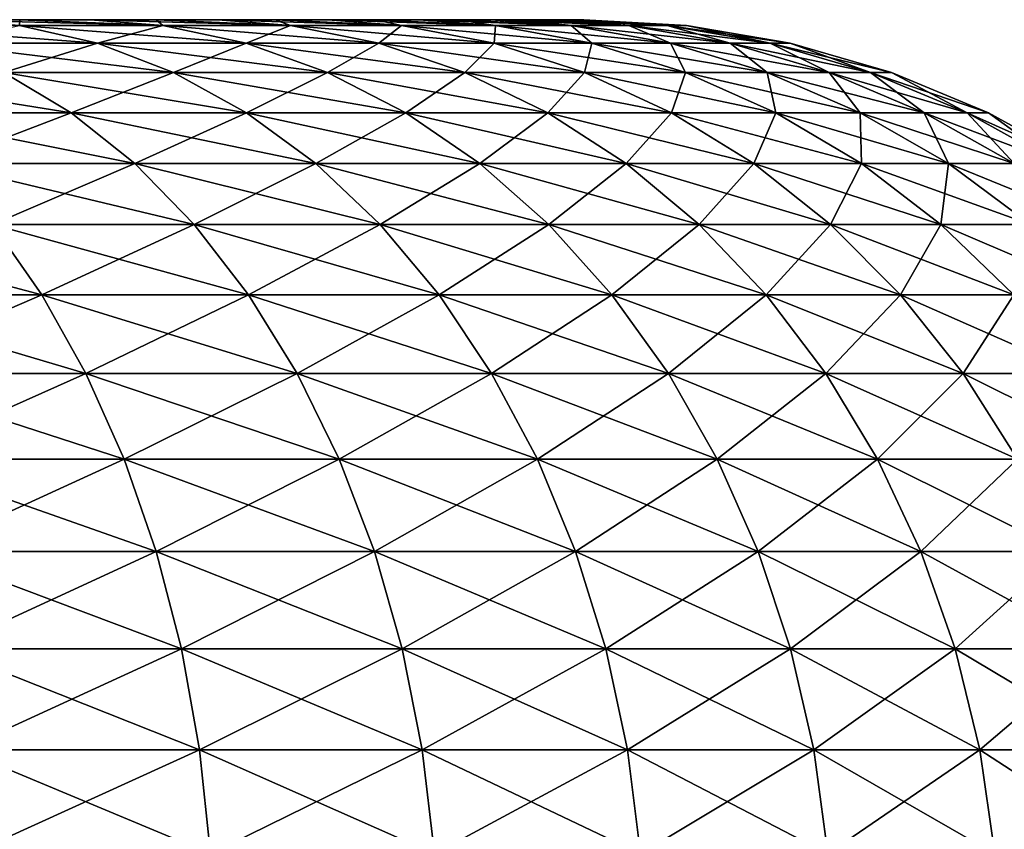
# Model space of a CAD drawing. Header units: metres. Extents: x -2 to 85, y -75 to 96.
# Tile 443 of 444: x 79.369 to 80.209, y 94.809 to 95.5. Entities that reach past the tile are written whole.
import ezdxf

# ---------------------------------------------------------------- set-up
doc = ezdxf.new("R2010")
doc.units = ezdxf.units.M
doc.layers.add('solid_20204500', color=7, linetype='CONTINUOUS')

msp = doc.modelspace()

# ---------------------------------------------------------------- linework, layer by layer
at = {"layer": 'solid_20204500'}
for points in [[(79.368813, 95.5, 1.373175), (79.368813, 95.5, -1.373175), (79.30529, 95.5, -1.449127)], [(79.368721, 95.494972, -1.512662), (79.30529, 95.5, -1.449127), (79.368813, 95.5, -1.373175)], [(79.30529, 95.5, 1.449127), (79.368813, 95.5, 1.373175), (79.30529, 95.5, -1.449127)], [(79.490807, 95.494972, 1.361455), (79.368813, 95.5, 1.373175), (79.30529, 95.5, 1.449127)], [(79.490807, 95.494972, 1.361455), (79.30529, 95.5, 1.449127), (79.368721, 95.494972, 1.512662)], [(79.368721, 95.494972, -1.512662), (79.368813, 95.5, -1.373175), (79.490807, 95.494972, -1.361455)], [(79.42881, 95.5, 1.294533), (79.42881, 95.5, -1.294533), (79.368813, 95.5, -1.373175)], [(79.490807, 95.494972, -1.361455), (79.368813, 95.5, -1.373175), (79.42881, 95.5, -1.294533)], [(79.368813, 95.5, 1.373175), (79.42881, 95.5, 1.294533), (79.368813, 95.5, -1.373175)], [(79.490807, 95.494972, 1.361455), (79.42881, 95.5, 1.294533), (79.368813, 95.5, 1.373175)], [(79.485085, 95.5, 1.213439), (79.485085, 95.5, -1.213439), (79.42881, 95.5, -1.294533)], [(79.490807, 95.494972, -1.361455), (79.42881, 95.5, -1.294533), (79.485085, 95.5, -1.213439)], [(79.42881, 95.5, 1.294533), (79.485085, 95.5, 1.213439), (79.42881, 95.5, -1.294533)], [(79.59964, 95.494972, 1.200439), (79.485085, 95.5, 1.213439), (79.42881, 95.5, 1.294533)], [(79.59964, 95.494972, 1.200439), (79.42881, 95.5, 1.294533), (79.490807, 95.494972, 1.361455)], [(79.537788, 95.5, 1.12968), (79.537788, 95.5, -1.12968), (79.485085, 95.5, -1.213439)], [(79.59964, 95.494972, -1.200439), (79.485085, 95.5, -1.213439), (79.537788, 95.5, -1.12968)], [(79.485085, 95.5, 1.213439), (79.537788, 95.5, 1.12968), (79.485085, 95.5, -1.213439)], [(79.490807, 95.494972, -1.361455), (79.485085, 95.5, -1.213439), (79.59964, 95.494972, -1.200439)], [(79.59964, 95.494972, 1.200439), (79.537788, 95.5, 1.12968), (79.485085, 95.5, 1.213439)], [(79.586662, 95.5, 1.043709), (79.586662, 95.5, -1.043709), (79.537788, 95.5, -1.12968)], [(79.59964, 95.494972, -1.200439), (79.537788, 95.5, -1.12968), (79.586662, 95.5, -1.043709)], [(79.537788, 95.5, 1.12968), (79.586662, 95.5, 1.043709), (79.537788, 95.5, -1.12968)], [(79.69442, 95.494972, 1.030774), (79.586662, 95.5, 1.043709), (79.537788, 95.5, 1.12968)], [(79.69442, 95.494972, 1.030774), (79.537788, 95.5, 1.12968), (79.59964, 95.494972, 1.200439)], [(79.631516, 95.5, 0.955804), (79.631516, 95.5, -0.955804), (79.586662, 95.5, -1.043709)], [(79.69442, 95.494972, -1.030774), (79.586662, 95.5, -1.043709), (79.631516, 95.5, -0.955804)], [(79.586662, 95.5, 1.043709), (79.631516, 95.5, 0.955804), (79.586662, 95.5, -1.043709)], [(79.59964, 95.494972, -1.200439), (79.586662, 95.5, -1.043709), (79.69442, 95.494972, -1.030774)], [(79.69442, 95.494972, 1.030774), (79.631516, 95.5, 0.955804), (79.586662, 95.5, 1.043709)], [(79.672485, 95.5, 0.865721), (79.672485, 95.5, -0.865721), (79.631516, 95.5, -0.955804)], [(79.69442, 95.494972, -1.030774), (79.631516, 95.5, -0.955804), (79.672485, 95.5, -0.865721)], [(79.631516, 95.5, 0.955804), (79.672485, 95.5, 0.865721), (79.631516, 95.5, -0.955804)], [(79.774467, 95.494972, 0.853682), (79.672485, 95.5, 0.865721), (79.631516, 95.5, 0.955804)], [(79.774467, 95.494972, 0.853682), (79.631516, 95.5, 0.955804), (79.69442, 95.494972, 1.030774)], [(79.709366, 95.5, 0.773942), (79.709366, 95.5, -0.773942), (79.672485, 95.5, -0.865721)], [(79.774467, 95.494972, -0.853682), (79.672485, 95.5, -0.865721), (79.709366, 95.5, -0.773942)], [(79.672485, 95.5, 0.865721), (79.709366, 95.5, 0.773942), (79.672485, 95.5, -0.865721)], [(79.69442, 95.494972, -1.030774), (79.672485, 95.5, -0.865721), (79.774467, 95.494972, -0.853682)], [(79.774467, 95.494972, 0.853682), (79.709366, 95.5, 0.773942), (79.672485, 95.5, 0.865721)], [(79.742004, 95.5, 0.680803), (79.742004, 95.5, -0.680803), (79.709366, 95.5, -0.773942)], [(79.774467, 95.494972, -0.853682), (79.709366, 95.5, -0.773942), (79.742004, 95.5, -0.680803)], [(79.709366, 95.5, 0.773942), (79.742004, 95.5, 0.680803), (79.709366, 95.5, -0.773942)], [(79.839211, 95.494972, 0.670439), (79.742004, 95.5, 0.680803), (79.709366, 95.5, 0.773942)], [(79.839211, 95.494972, 0.670439), (79.709366, 95.5, 0.773942), (79.774467, 95.494972, 0.853682)], [(79.770493, 95.5, 0.586026), (79.770493, 95.5, -0.586026), (79.742004, 95.5, -0.680803)], [(79.839211, 95.494972, -0.670439), (79.742004, 95.5, -0.680803), (79.770493, 95.5, -0.586026)], [(79.742004, 95.5, 0.680803), (79.770493, 95.5, 0.586026), (79.742004, 95.5, -0.680803)], [(79.774467, 95.494972, -0.853682), (79.742004, 95.5, -0.680803), (79.839211, 95.494972, -0.670439)], [(79.839211, 95.494972, 0.670439), (79.770493, 95.5, 0.586026), (79.742004, 95.5, 0.680803)], [(79.794708, 95.5, 0.490104), (79.794708, 95.5, -0.490104), (79.770493, 95.5, -0.586026)], [(79.839211, 95.494972, -0.670439), (79.770493, 95.5, -0.586026), (79.794708, 95.5, -0.490104)], [(79.770493, 95.5, 0.586026), (79.794708, 95.5, 0.490104), (79.770493, 95.5, -0.586026)], [(79.888184, 95.494972, 0.482365), (79.794708, 95.5, 0.490104), (79.770493, 95.5, 0.586026)], [(79.888184, 95.494972, 0.482365), (79.770493, 95.5, 0.586026), (79.839211, 95.494972, 0.670439)], [(79.814529, 95.5, 0.393425), (79.814529, 95.5, -0.393425), (79.794708, 95.5, -0.490104)], [(79.888184, 95.494972, -0.482365), (79.794708, 95.5, -0.490104), (79.814529, 95.5, -0.393425)], [(79.794708, 95.5, 0.490104), (79.814529, 95.5, 0.393425), (79.794708, 95.5, -0.490104)], [(79.839211, 95.494972, -0.670439), (79.794708, 95.5, -0.490104), (79.888184, 95.494972, -0.482365)], [(79.888184, 95.494972, 0.482365), (79.814529, 95.5, 0.393425), (79.794708, 95.5, 0.490104)], [(79.830017, 95.5, 0.295691), (79.830017, 95.5, -0.29569), (79.814529, 95.5, -0.393425)], [(79.888184, 95.494972, -0.482365), (79.814529, 95.5, -0.393425), (79.830017, 95.5, -0.29569)], [(79.814529, 95.5, 0.393425), (79.830017, 95.5, 0.295691), (79.814529, 95.5, -0.393425)], [(79.921028, 95.494972, 0.290816), (79.830017, 95.5, 0.295691), (79.814529, 95.5, 0.393425)], [(79.921028, 95.494972, 0.290816), (79.814529, 95.5, 0.393425), (79.888184, 95.494972, 0.482365)], [(79.841125, 95.5, 0.197379), (79.841125, 95.5, -0.197379), (79.830017, 95.5, -0.29569)], [(79.921028, 95.494972, -0.290816), (79.830017, 95.5, -0.29569), (79.841125, 95.5, -0.197379)], [(79.830017, 95.5, 0.295691), (79.841125, 95.5, 0.197379), (79.830017, 95.5, -0.29569)], [(79.888184, 95.494972, -0.482365), (79.830017, 95.5, -0.29569), (79.921028, 95.494972, -0.290816)], [(79.921028, 95.494972, 0.290816), (79.841125, 95.5, 0.197379), (79.830017, 95.5, 0.295691)], [(79.847771, 95.5, 0.098919), (79.847771, 95.5, -0.098918), (79.841125, 95.5, -0.197379)], [(79.921028, 95.494972, -0.290816), (79.841125, 95.5, -0.197379), (79.847771, 95.5, -0.098918)], [(79.841125, 95.5, 0.197379), (79.847771, 95.5, 0.098919), (79.841125, 95.5, -0.197379)], [(79.937508, 95.494972, 0.097172), (79.847771, 95.5, 0.098919), (79.841125, 95.5, 0.197379)], [(79.937508, 95.494972, 0.097172), (79.841125, 95.5, 0.197379), (79.921028, 95.494972, 0.290816)], [(79.847771, 95.5, 0.098919), (79.849983, 95.5, 0), (79.847771, 95.5, -0.098918)], [(79.937508, 95.494972, -0.097172), (79.847771, 95.5, -0.098918), (79.849983, 95.5, 0)], [(79.921028, 95.494972, -0.290816), (79.847771, 95.5, -0.098918), (79.937508, 95.494972, -0.097172)], [(79.937508, 95.494972, 0.097172), (79.849983, 95.5, 0), (79.847771, 95.5, 0.098919)], [(79.937508, 95.494972, -0.097172), (79.849983, 95.5, 0), (79.937508, 95.494972, 0.097172)], [(79.368721, 95.494972, 1.512662), (79.234245, 95.494972, 1.65297), (79.435181, 95.479919, 1.571153)], [(79.234245, 95.494972, 1.65297), (79.295502, 95.479919, 1.716887), (79.435181, 95.479919, 1.571153)], [(79.368721, 95.494972, -1.512662), (79.435181, 95.479919, -1.571153), (79.295502, 95.479919, -1.716887)], [(79.368721, 95.494972, -1.512662), (79.490807, 95.494972, -1.361455), (79.435181, 95.479919, -1.571153)], [(79.490807, 95.494972, 1.361455), (79.368721, 95.494972, 1.512662), (79.561989, 95.479919, 1.4141)], [(79.368721, 95.494972, 1.512662), (79.435181, 95.479919, 1.571153), (79.561989, 95.479919, 1.4141)], [(79.490807, 95.494972, -1.361455), (79.561989, 95.479919, -1.4141), (79.435181, 95.479919, -1.571153)], [(79.490807, 95.494972, -1.361455), (79.59964, 95.494972, -1.200439), (79.561989, 95.479919, -1.4141)], [(79.490807, 95.494972, 1.361455), (79.561989, 95.479919, 1.4141), (79.675026, 95.479919, 1.246857)], [(79.59964, 95.494972, 1.200439), (79.490807, 95.494972, 1.361455), (79.675026, 95.479919, 1.246857)], [(79.59964, 95.494972, -1.200439), (79.675026, 95.479919, -1.246857), (79.561989, 95.479919, -1.4141)], [(79.59964, 95.494972, -1.200439), (79.69442, 95.494972, -1.030774), (79.675026, 95.479919, -1.246857)], [(79.69442, 95.494972, 1.030774), (79.59964, 95.494972, 1.200439), (79.773468, 95.479919, 1.070632)], [(79.59964, 95.494972, 1.200439), (79.675026, 95.479919, 1.246857), (79.773468, 95.479919, 1.070632)], [(79.69442, 95.494972, -1.030774), (79.773468, 95.479919, -1.070631), (79.675026, 95.479919, -1.246857)], [(79.69442, 95.494972, -1.030774), (79.774467, 95.494972, -0.853682), (79.773468, 95.479919, -1.070631)], [(79.774467, 95.494972, 0.853682), (79.69442, 95.494972, 1.030774), (79.856613, 95.479919, 0.886692)], [(79.69442, 95.494972, 1.030774), (79.773468, 95.479919, 1.070632), (79.856613, 95.479919, 0.886692)], [(79.774467, 95.494972, -0.853682), (79.856613, 95.479919, -0.886692), (79.773468, 95.479919, -1.070631)], [(79.774467, 95.494972, -0.853682), (79.839211, 95.494972, -0.670439), (79.856613, 95.479919, -0.886692)], [(79.839211, 95.494972, 0.670439), (79.774467, 95.494972, 0.853682), (79.923866, 95.479919, 0.696363)], [(79.774467, 95.494972, 0.853682), (79.856613, 95.479919, 0.886692), (79.923866, 95.479919, 0.696363)], [(79.839211, 95.494972, -0.670439), (79.888184, 95.494972, -0.482365), (79.923866, 95.479919, -0.696363)], [(79.839211, 95.494972, -0.670439), (79.923866, 95.479919, -0.696363), (79.856613, 95.479919, -0.886692)], [(79.888184, 95.494972, 0.482365), (79.839211, 95.494972, 0.670439), (79.974731, 95.479919, 0.501017)], [(79.839211, 95.494972, 0.670439), (79.923866, 95.479919, 0.696363), (79.974731, 95.479919, 0.501017)], [(79.888184, 95.494972, -0.482365), (79.921028, 95.494972, -0.290816), (79.974731, 95.479919, -0.501017)], [(79.888184, 95.494972, -0.482365), (79.974731, 95.479919, -0.501017), (79.923866, 95.479919, -0.696363)], [(79.921028, 95.494972, 0.290816), (79.888184, 95.494972, 0.482365), (80.008842, 95.479919, 0.302062)], [(79.888184, 95.494972, 0.482365), (79.974731, 95.479919, 0.501017), (80.008842, 95.479919, 0.302062)], [(79.921028, 95.494972, -0.290816), (79.937508, 95.494972, -0.097172), (80.008842, 95.479919, -0.302062)], [(79.921028, 95.494972, -0.290816), (80.008842, 95.479919, -0.302062), (79.974731, 95.479919, -0.501017)], [(79.937508, 95.494972, 0.097172), (79.921028, 95.494972, 0.290816), (80.025963, 95.479919, 0.10093)], [(79.921028, 95.494972, 0.290816), (80.008842, 95.479919, 0.302062), (80.025963, 95.479919, 0.10093)], [(79.937508, 95.494972, -0.097172), (79.937508, 95.494972, 0.097172), (80.025963, 95.479919, -0.10093)], [(79.937508, 95.494972, -0.097172), (80.025963, 95.479919, -0.10093), (80.008842, 95.479919, -0.302062)], [(79.937508, 95.494972, 0.097172), (80.025963, 95.479919, 0.10093), (80.025963, 95.479919, -0.10093)], [(79.295502, 95.479919, -1.716887), (79.435181, 95.479919, -1.571153), (79.355209, 95.455048, -1.779183)], [(79.435181, 95.479919, 1.571153), (79.295502, 95.479919, 1.716887), (79.499954, 95.455048, 1.628162)], [(79.295502, 95.479919, 1.716887), (79.355209, 95.455048, 1.779183), (79.499954, 95.455048, 1.628162)], [(79.435181, 95.479919, -1.571153), (79.499954, 95.455048, -1.628162), (79.355209, 95.455048, -1.779183)], [(79.435181, 95.479919, -1.571153), (79.561989, 95.479919, -1.4141), (79.499954, 95.455048, -1.628162)], [(79.561989, 95.479919, 1.4141), (79.435181, 95.479919, 1.571153), (79.631363, 95.455048, 1.46541)], [(79.435181, 95.479919, 1.571153), (79.499954, 95.455048, 1.628162), (79.631363, 95.455048, 1.46541)], [(79.561989, 95.479919, -1.4141), (79.631363, 95.455048, -1.46541), (79.499954, 95.455048, -1.628162)], [(79.561989, 95.479919, -1.4141), (79.675026, 95.479919, -1.246857), (79.631363, 95.455048, -1.46541)], [(79.675026, 95.479919, 1.246857), (79.561989, 95.479919, 1.4141), (79.748505, 95.455048, 1.292099)], [(79.561989, 95.479919, 1.4141), (79.631363, 95.455048, 1.46541), (79.748505, 95.455048, 1.292099)], [(79.675026, 95.479919, -1.246857), (79.748505, 95.455048, -1.292099), (79.631363, 95.455048, -1.46541)], [(79.675026, 95.479919, -1.246857), (79.773468, 95.479919, -1.070631), (79.748505, 95.455048, -1.292099)], [(79.773468, 95.479919, 1.070632), (79.675026, 95.479919, 1.246857), (79.850517, 95.455048, 1.109479)], [(79.675026, 95.479919, 1.246857), (79.748505, 95.455048, 1.292099), (79.850517, 95.455048, 1.109479)], [(79.773468, 95.479919, -1.070631), (79.850517, 95.455048, -1.109479), (79.748505, 95.455048, -1.292099)], [(79.773468, 95.479919, -1.070631), (79.856613, 95.479919, -0.886692), (79.850517, 95.455048, -1.109479)], [(79.856613, 95.479919, 0.886692), (79.773468, 95.479919, 1.070632), (79.936684, 95.455048, 0.918865)], [(79.773468, 95.479919, 1.070632), (79.850517, 95.455048, 1.109479), (79.936684, 95.455048, 0.918865)], [(79.856613, 95.479919, -0.886692), (79.936684, 95.455048, -0.918865), (79.850517, 95.455048, -1.109479)], [(79.856613, 95.479919, -0.886692), (79.923866, 95.479919, -0.696363), (79.936684, 95.455048, -0.918865)], [(79.923866, 95.479919, 0.696363), (79.856613, 95.479919, 0.886692), (80.006371, 95.455048, 0.72163)], [(79.856613, 95.479919, 0.886692), (79.936684, 95.455048, 0.918865), (80.006371, 95.455048, 0.72163)], [(79.923866, 95.479919, -0.696363), (79.974731, 95.479919, -0.501017), (80.006371, 95.455048, -0.72163)], [(79.923866, 95.479919, -0.696363), (80.006371, 95.455048, -0.72163), (79.936684, 95.455048, -0.918865)], [(79.974731, 95.479919, 0.501017), (79.923866, 95.479919, 0.696363), (80.059082, 95.455048, 0.519196)], [(79.923866, 95.479919, 0.696363), (80.006371, 95.455048, 0.72163), (80.059082, 95.455048, 0.519196)], [(79.974731, 95.479919, -0.501017), (80.008842, 95.479919, -0.302062), (80.059082, 95.455048, -0.519196)], [(79.974731, 95.479919, -0.501017), (80.059082, 95.455048, -0.519196), (80.006371, 95.455048, -0.72163)], [(80.008842, 95.479919, 0.302062), (79.974731, 95.479919, 0.501017), (80.094429, 95.455048, 0.313022)], [(79.974731, 95.479919, 0.501017), (80.059082, 95.455048, 0.519196), (80.094429, 95.455048, 0.313022)], [(80.008842, 95.479919, -0.302062), (80.025963, 95.479919, -0.10093), (80.094429, 95.455048, -0.313022)], [(80.008842, 95.479919, -0.302062), (80.094429, 95.455048, -0.313022), (80.059082, 95.455048, -0.519196)], [(80.025963, 95.479919, 0.10093), (80.008842, 95.479919, 0.302062), (80.112175, 95.455048, 0.104592)], [(80.008842, 95.479919, 0.302062), (80.094429, 95.455048, 0.313022), (80.112175, 95.455048, 0.104592)], [(80.025963, 95.479919, -0.10093), (80.025963, 95.479919, 0.10093), (80.112175, 95.455048, -0.104592)], [(80.025963, 95.479919, -0.10093), (80.112175, 95.455048, -0.104592), (80.094429, 95.455048, -0.313022)], [(80.025963, 95.479919, 0.10093), (80.112175, 95.455048, 0.104592), (80.112175, 95.455048, -0.104592)], [(79.355209, 95.455048, 1.779183), (79.198181, 95.455048, 1.917386), (79.412613, 95.420662, 1.839075)], [(79.198181, 95.455048, 1.917386), (79.250298, 95.420662, 1.981929), (79.412613, 95.420662, 1.839075)], [(79.355209, 95.455048, -1.779183), (79.412613, 95.420662, -1.839074), (79.250298, 95.420662, -1.981929)], [(79.355209, 95.455048, -1.779183), (79.499954, 95.455048, -1.628162), (79.412613, 95.420662, -1.839074)], [(79.499954, 95.455048, 1.628162), (79.355209, 95.455048, 1.779183), (79.562225, 95.420662, 1.682969)], [(79.355209, 95.455048, 1.779183), (79.412613, 95.420662, 1.839075), (79.562225, 95.420662, 1.682969)], [(79.499954, 95.455048, -1.628162), (79.562225, 95.420662, -1.682969), (79.412613, 95.420662, -1.839074)], [(79.499954, 95.455048, -1.628162), (79.631363, 95.455048, -1.46541), (79.562225, 95.420662, -1.682969)], [(79.631363, 95.455048, 1.46541), (79.499954, 95.455048, 1.628162), (79.698059, 95.420662, 1.514739)], [(79.499954, 95.455048, 1.628162), (79.562225, 95.420662, 1.682969), (79.698059, 95.420662, 1.514739)], [(79.631363, 95.455048, -1.46541), (79.698059, 95.420662, -1.514739), (79.562225, 95.420662, -1.682969)], [(79.631363, 95.455048, -1.46541), (79.748505, 95.455048, -1.292099), (79.698059, 95.420662, -1.514739)], [(79.748505, 95.455048, 1.292099), (79.631363, 95.455048, 1.46541), (79.819145, 95.420662, 1.335594)], [(79.631363, 95.455048, 1.46541), (79.698059, 95.420662, 1.514739), (79.819145, 95.420662, 1.335594)], [(79.748505, 95.455048, -1.292099), (79.819145, 95.420662, -1.335594), (79.698059, 95.420662, -1.514739)], [(79.748505, 95.455048, -1.292099), (79.850517, 95.455048, -1.109479), (79.819145, 95.420662, -1.335594)], [(79.850517, 95.455048, 1.109479), (79.748505, 95.455048, 1.292099), (79.924591, 95.420662, 1.146826)], [(79.748505, 95.455048, 1.292099), (79.819145, 95.420662, 1.335594), (79.924591, 95.420662, 1.146826)], [(79.850517, 95.455048, -1.109479), (79.924591, 95.420662, -1.146826), (79.819145, 95.420662, -1.335594)], [(79.850517, 95.455048, -1.109479), (79.936684, 95.455048, -0.918865), (79.924591, 95.420662, -1.146826)], [(79.936684, 95.455048, 0.918865), (79.850517, 95.455048, 1.109479), (80.013657, 95.420662, 0.949796)], [(79.850517, 95.455048, 1.109479), (79.924591, 95.420662, 1.146826), (80.013657, 95.420662, 0.949796)], [(79.936684, 95.455048, -0.918865), (80.013657, 95.420662, -0.949796), (79.924591, 95.420662, -1.146826)], [(79.936684, 95.455048, -0.918865), (80.006371, 95.455048, -0.72163), (80.013657, 95.420662, -0.949796)], [(80.006371, 95.455048, 0.72163), (79.936684, 95.455048, 0.918865), (80.085693, 95.420662, 0.745922)], [(79.936684, 95.455048, 0.918865), (80.013657, 95.420662, 0.949796), (80.085693, 95.420662, 0.745922)], [(80.006371, 95.455048, -0.72163), (80.059082, 95.455048, -0.519196), (80.085693, 95.420662, -0.745922)], [(80.006371, 95.455048, -0.72163), (80.085693, 95.420662, -0.745922), (80.013657, 95.420662, -0.949796)], [(80.059082, 95.455048, 0.519196), (80.006371, 95.455048, 0.72163), (80.140175, 95.420662, 0.536674)], [(80.006371, 95.455048, 0.72163), (80.085693, 95.420662, 0.745922), (80.140175, 95.420662, 0.536674)], [(80.059082, 95.455048, -0.519196), (80.094429, 95.455048, -0.313022), (80.140175, 95.420662, -0.536674)], [(80.059082, 95.455048, -0.519196), (80.140175, 95.420662, -0.536674), (80.085693, 95.420662, -0.745922)], [(80.094429, 95.455048, 0.313022), (80.059082, 95.455048, 0.519196), (80.17672, 95.420662, 0.323559)], [(80.059082, 95.455048, 0.519196), (80.140175, 95.420662, 0.536674), (80.17672, 95.420662, 0.323559)], [(80.094429, 95.455048, -0.313022), (80.112175, 95.455048, -0.104592), (80.17672, 95.420662, -0.323559)], [(80.094429, 95.455048, -0.313022), (80.17672, 95.420662, -0.323559), (80.140175, 95.420662, -0.536674)], [(80.112175, 95.455048, 0.104592), (80.094429, 95.455048, 0.313022), (80.195053, 95.420662, 0.108113)], [(80.094429, 95.455048, 0.313022), (80.17672, 95.420662, 0.323559), (80.195053, 95.420662, 0.108113)], [(80.112175, 95.455048, -0.104592), (80.112175, 95.455048, 0.104592), (80.195053, 95.420662, -0.108113)], [(80.112175, 95.455048, -0.104592), (80.195053, 95.420662, -0.108113), (80.17672, 95.420662, -0.323559)], [(80.112175, 95.455048, 0.104592), (80.195053, 95.420662, 0.108113), (80.195053, 95.420662, -0.108113)], [(79.250298, 95.420662, -1.981929), (79.412613, 95.420662, -1.839074), (79.29966, 95.37719, -2.043067)], [(79.412613, 95.420662, 1.839075), (79.250298, 95.420662, 1.981929), (79.46698, 95.37719, 1.895806)], [(79.250298, 95.420662, 1.981929), (79.29966, 95.37719, 2.043067), (79.46698, 95.37719, 1.895806)], [(79.412613, 95.420662, -1.839074), (79.46698, 95.37719, -1.895806), (79.29966, 95.37719, -2.043067)], [(79.412613, 95.420662, -1.839074), (79.562225, 95.420662, -1.682969), (79.46698, 95.37719, -1.895806)], [(79.562225, 95.420662, 1.682969), (79.412613, 95.420662, 1.839075), (79.621216, 95.37719, 1.734885)], [(79.412613, 95.420662, 1.839075), (79.46698, 95.37719, 1.895806), (79.621216, 95.37719, 1.734885)], [(79.562225, 95.420662, -1.682969), (79.621216, 95.37719, -1.734885), (79.46698, 95.37719, -1.895806)], [(79.562225, 95.420662, -1.682969), (79.698059, 95.420662, -1.514739), (79.621216, 95.37719, -1.734885)], [(79.698059, 95.420662, 1.514739), (79.562225, 95.420662, 1.682969), (79.761238, 95.37719, 1.561465)], [(79.562225, 95.420662, 1.682969), (79.621216, 95.37719, 1.734885), (79.761238, 95.37719, 1.561465)], [(79.698059, 95.420662, -1.514739), (79.761238, 95.37719, -1.561465), (79.621216, 95.37719, -1.734885)], [(79.698059, 95.420662, -1.514739), (79.819145, 95.420662, -1.335594), (79.761238, 95.37719, -1.561465)], [(79.819145, 95.420662, 1.335594), (79.698059, 95.420662, 1.514739), (79.886055, 95.37719, 1.376794)], [(79.698059, 95.420662, 1.514739), (79.761238, 95.37719, 1.561465), (79.886055, 95.37719, 1.376794)], [(79.819145, 95.420662, -1.335594), (79.886055, 95.37719, -1.376794), (79.761238, 95.37719, -1.561465)], [(79.819145, 95.420662, -1.335594), (79.924591, 95.420662, -1.146826), (79.886055, 95.37719, -1.376794)], [(79.924591, 95.420662, 1.146826), (79.819145, 95.420662, 1.335594), (79.994759, 95.37719, 1.182203)], [(79.819145, 95.420662, 1.335594), (79.886055, 95.37719, 1.376794), (79.994759, 95.37719, 1.182203)], [(79.924591, 95.420662, -1.146826), (79.994759, 95.37719, -1.182203), (79.886055, 95.37719, -1.376794)], [(79.924591, 95.420662, -1.146826), (80.013657, 95.420662, -0.949796), (79.994759, 95.37719, -1.182203)], [(80.013657, 95.420662, 0.949796), (79.924591, 95.420662, 1.146826), (80.086571, 95.37719, 0.979095)], [(79.924591, 95.420662, 1.146826), (79.994759, 95.37719, 1.182203), (80.086571, 95.37719, 0.979095)], [(80.013657, 95.420662, -0.949796), (80.086571, 95.37719, -0.979095), (79.994759, 95.37719, -1.182203)], [(80.013657, 95.420662, -0.949796), (80.085693, 95.420662, -0.745922), (80.086571, 95.37719, -0.979095)], [(80.085693, 95.420662, 0.745922), (80.013657, 95.420662, 0.949796), (80.160828, 95.37719, 0.768932)], [(80.013657, 95.420662, 0.949796), (80.086571, 95.37719, 0.979095), (80.160828, 95.37719, 0.768932)], [(80.085693, 95.420662, -0.745922), (80.140175, 95.420662, -0.536674), (80.160828, 95.37719, -0.768932)], [(80.085693, 95.420662, -0.745922), (80.160828, 95.37719, -0.768932), (80.086571, 95.37719, -0.979095)], [(80.140175, 95.420662, 0.536674), (80.085693, 95.420662, 0.745922), (80.216988, 95.37719, 0.553229)], [(80.085693, 95.420662, 0.745922), (80.160828, 95.37719, 0.768932), (80.216988, 95.37719, 0.553229)], [(80.140175, 95.420662, -0.536674), (80.17672, 95.420662, -0.323559), (80.216988, 95.37719, -0.553229)], [(80.17672, 95.420662, 0.323559), (80.140175, 95.420662, 0.536674), (80.254662, 95.37719, 0.33354)], [(80.140175, 95.420662, -0.536674), (80.216988, 95.37719, -0.553229), (80.160828, 95.37719, -0.768932)], [(80.140175, 95.420662, 0.536674), (80.216988, 95.37719, 0.553229), (80.254662, 95.37719, 0.33354)], [(80.17672, 95.420662, -0.323559), (80.195053, 95.420662, -0.108113), (80.254662, 95.37719, -0.33354)], [(80.195053, 95.420662, 0.108113), (80.17672, 95.420662, 0.323559), (80.273567, 95.37719, 0.111448)], [(80.17672, 95.420662, -0.323559), (80.254662, 95.37719, -0.33354), (80.216988, 95.37719, -0.553229)], [(80.17672, 95.420662, 0.323559), (80.254662, 95.37719, 0.33354), (80.273567, 95.37719, 0.111448)], [(80.195053, 95.420662, -0.108113), (80.195053, 95.420662, 0.108113), (80.273567, 95.37719, -0.111448)], [(80.195053, 95.420662, -0.108113), (80.273567, 95.37719, -0.111448), (80.254662, 95.37719, -0.33354)], [(80.195053, 95.420662, 0.108113), (80.273567, 95.37719, 0.111448), (80.273567, 95.37719, -0.111448)], [(79.29966, 95.37719, -2.043067), (79.46698, 95.37719, -1.895806), (79.345657, 95.325188, -2.100029)], [(79.46698, 95.37719, 1.895806), (79.29966, 95.37719, 2.043067), (79.517639, 95.325188, 1.948663)], [(79.29966, 95.37719, 2.043067), (79.345657, 95.325188, 2.100029), (79.517639, 95.325188, 1.948663)], [(79.46698, 95.37719, -1.895806), (79.517639, 95.325188, -1.948663), (79.345657, 95.325188, -2.100029)], [(79.46698, 95.37719, -1.895806), (79.621216, 95.37719, -1.734885), (79.517639, 95.325188, -1.948663)], [(79.621216, 95.37719, 1.734885), (79.46698, 95.37719, 1.895806), (79.67617, 95.325188, 1.783255)], [(79.46698, 95.37719, 1.895806), (79.517639, 95.325188, 1.948663), (79.67617, 95.325188, 1.783255)], [(79.621216, 95.37719, -1.734885), (79.67617, 95.325188, -1.783255), (79.517639, 95.325188, -1.948663)], [(79.621216, 95.37719, -1.734885), (79.761238, 95.37719, -1.561465), (79.67617, 95.325188, -1.783255)], [(79.761238, 95.37719, 1.561465), (79.621216, 95.37719, 1.734885), (79.820107, 95.325188, 1.605)], [(79.621216, 95.37719, 1.734885), (79.67617, 95.325188, 1.783255), (79.820107, 95.325188, 1.605)], [(79.761238, 95.37719, -1.561465), (79.820107, 95.325188, -1.605), (79.67617, 95.325188, -1.783255)], [(79.761238, 95.37719, -1.561465), (79.886055, 95.37719, -1.376794), (79.820107, 95.325188, -1.605)], [(79.886055, 95.37719, 1.376794), (79.761238, 95.37719, 1.561465), (79.948402, 95.325188, 1.41518)], [(79.761238, 95.37719, 1.561465), (79.820107, 95.325188, 1.605), (79.948402, 95.325188, 1.41518)], [(79.886055, 95.37719, -1.376794), (79.948402, 95.325188, -1.41518), (79.820107, 95.325188, -1.605)], [(79.994759, 95.37719, 1.182203), (79.886055, 95.37719, 1.376794), (80.060135, 95.325188, 1.215164)], [(79.886055, 95.37719, 1.376794), (79.948402, 95.325188, 1.41518), (80.060135, 95.325188, 1.215164)], [(79.886055, 95.37719, -1.376794), (79.994759, 95.37719, -1.182203), (79.948402, 95.325188, -1.41518)], [(79.994759, 95.37719, -1.182203), (80.060135, 95.325188, -1.215164), (79.948402, 95.325188, -1.41518)], [(80.086571, 95.37719, 0.979095), (79.994759, 95.37719, 1.182203), (80.154503, 95.325188, 1.006393)], [(79.994759, 95.37719, 1.182203), (80.060135, 95.325188, 1.215164), (80.154503, 95.325188, 1.006393)], [(79.994759, 95.37719, -1.182203), (80.086571, 95.37719, -0.979095), (80.060135, 95.325188, -1.215164)], [(80.086571, 95.37719, -0.979095), (80.154503, 95.325188, -1.006393), (80.060135, 95.325188, -1.215164)], [(80.086571, 95.37719, -0.979095), (80.160828, 95.37719, -0.768932), (80.154503, 95.325188, -1.006393)], [(80.160828, 95.37719, 0.768932), (80.086571, 95.37719, 0.979095), (80.230827, 95.325188, 0.79037)], [(80.086571, 95.37719, 0.979095), (80.154503, 95.325188, 1.006393), (80.230827, 95.325188, 0.79037)], [(80.160828, 95.37719, -0.768932), (80.230827, 95.325188, -0.79037), (80.154503, 95.325188, -1.006393)], [(80.160828, 95.37719, -0.768932), (80.216988, 95.37719, -0.553229), (80.230827, 95.325188, -0.79037)], [(80.216988, 95.37719, 0.553229), (80.160828, 95.37719, 0.768932), (80.288559, 95.325188, 0.568653)], [(80.160828, 95.37719, 0.768932), (80.230827, 95.325188, 0.79037), (80.288559, 95.325188, 0.568653)], [(79.161453, 95.325188, 2.236266), (79.198929, 95.265305, 2.291713), (79.387695, 95.265305, 2.152098)], [(79.345657, 95.325188, 2.100029), (79.161453, 95.325188, 2.236266), (79.387695, 95.265305, 2.152098)], [(79.345657, 95.325188, -2.100029), (79.387695, 95.265305, -2.152098), (79.198929, 95.265305, -2.291713)], [(79.345657, 95.325188, -2.100029), (79.517639, 95.325188, -1.948663), (79.387695, 95.265305, -2.152098)], [(79.517639, 95.325188, 1.948663), (79.345657, 95.325188, 2.100029), (79.56395, 95.265305, 1.996978)], [(79.345657, 95.325188, 2.100029), (79.387695, 95.265305, 2.152098), (79.56395, 95.265305, 1.996978)], [(79.517639, 95.325188, -1.948663), (79.56395, 95.265305, -1.996978), (79.387695, 95.265305, -2.152098)], [(79.67617, 95.325188, 1.783255), (79.517639, 95.325188, 1.948663), (79.72641, 95.265305, 1.82747)], [(79.517639, 95.325188, 1.948663), (79.56395, 95.265305, 1.996978), (79.72641, 95.265305, 1.82747)], [(79.517639, 95.325188, -1.948663), (79.67617, 95.325188, -1.783255), (79.56395, 95.265305, -1.996978)], [(79.67617, 95.325188, -1.783255), (79.72641, 95.265305, -1.82747), (79.56395, 95.265305, -1.996978)], [(79.67617, 95.325188, -1.783255), (79.820107, 95.325188, -1.605), (79.72641, 95.265305, -1.82747)], [(79.67617, 95.325188, 1.783255), (79.72641, 95.265305, 1.82747), (79.873909, 95.265305, 1.644795)], [(79.820107, 95.325188, 1.605), (79.67617, 95.325188, 1.783255), (79.873909, 95.265305, 1.644795)], [(79.820107, 95.325188, -1.605), (79.873909, 95.265305, -1.644795), (79.72641, 95.265305, -1.82747)], [(79.820107, 95.325188, -1.605), (79.948402, 95.325188, -1.41518), (79.873909, 95.265305, -1.644795)], [(79.948402, 95.325188, 1.41518), (79.820107, 95.325188, 1.605), (80.005386, 95.265305, 1.450269)], [(79.820107, 95.325188, 1.605), (79.873909, 95.265305, 1.644795), (80.005386, 95.265305, 1.450269)], [(79.948402, 95.325188, -1.41518), (80.005386, 95.265305, -1.450269), (79.873909, 95.265305, -1.644795)], [(79.948402, 95.325188, -1.41518), (80.060135, 95.325188, -1.215164), (80.005386, 95.265305, -1.450269)], [(80.060135, 95.325188, 1.215164), (79.948402, 95.325188, 1.41518), (80.119888, 95.265305, 1.245293)], [(79.948402, 95.325188, 1.41518), (80.005386, 95.265305, 1.450269), (80.119888, 95.265305, 1.245293)], [(80.060135, 95.325188, -1.215164), (80.119888, 95.265305, -1.245293), (80.005386, 95.265305, -1.450269)], [(80.060135, 95.325188, -1.215164), (80.154503, 95.325188, -1.006393), (80.119888, 95.265305, -1.245293)], [(80.154503, 95.325188, 1.006393), (80.060135, 95.325188, 1.215164), (80.216606, 95.265305, 1.031346)], [(80.060135, 95.325188, 1.215164), (80.119888, 95.265305, 1.245293), (80.216606, 95.265305, 1.031346)], [(80.154503, 95.325188, -1.006393), (80.216606, 95.265305, -1.031346), (80.119888, 95.265305, -1.245293)], [(80.154503, 95.325188, -1.006393), (80.230827, 95.325188, -0.79037), (80.216606, 95.265305, -1.031346)], [(80.230827, 95.325188, 0.79037), (80.154503, 95.325188, 1.006393), (80.294823, 95.265305, 0.809967)], [(80.154503, 95.325188, 1.006393), (80.216606, 95.265305, 1.031346), (80.294823, 95.265305, 0.809967)], [(79.198929, 95.265305, -2.291713), (79.387695, 95.265305, -2.152098), (79.232407, 95.198303, -2.341249)], [(79.387695, 95.265305, 2.152098), (79.198929, 95.265305, 2.291713), (79.425262, 95.198303, 2.198618)], [(79.198929, 95.265305, 2.291713), (79.232407, 95.198303, 2.34125), (79.425262, 95.198303, 2.198618)], [(79.387695, 95.265305, -2.152098), (79.425262, 95.198303, -2.198617), (79.232407, 95.198303, -2.341249)], [(79.387695, 95.265305, -2.152098), (79.56395, 95.265305, -1.996978), (79.425262, 95.198303, -2.198617)], [(79.56395, 95.265305, 1.996978), (79.387695, 95.265305, 2.152098), (79.605324, 95.198303, 2.040144)], [(79.387695, 95.265305, 2.152098), (79.425262, 95.198303, 2.198618), (79.605324, 95.198303, 2.040144)], [(79.56395, 95.265305, -1.996978), (79.605324, 95.198303, -2.040144), (79.425262, 95.198303, -2.198617)], [(79.72641, 95.265305, 1.82747), (79.56395, 95.265305, 1.996978), (79.771294, 95.198303, 1.866972)], [(79.56395, 95.265305, 1.996978), (79.605324, 95.198303, 2.040144), (79.771294, 95.198303, 1.866972)], [(79.56395, 95.265305, -1.996978), (79.72641, 95.265305, -1.82747), (79.605324, 95.198303, -2.040144)], [(79.72641, 95.265305, -1.82747), (79.771294, 95.198303, -1.866972), (79.605324, 95.198303, -2.040144)], [(79.72641, 95.265305, -1.82747), (79.873909, 95.265305, -1.644795), (79.771294, 95.198303, -1.866972)], [(79.873909, 95.265305, 1.644795), (79.72641, 95.265305, 1.82747), (79.921982, 95.198303, 1.680348)], [(79.72641, 95.265305, 1.82747), (79.771294, 95.198303, 1.866972), (79.921982, 95.198303, 1.680348)], [(79.873909, 95.265305, -1.644795), (79.921982, 95.198303, -1.680348), (79.771294, 95.198303, -1.866972)], [(79.873909, 95.265305, -1.644795), (80.005386, 95.265305, -1.450269), (79.921982, 95.198303, -1.680348)], [(80.005386, 95.265305, 1.450269), (79.873909, 95.265305, 1.644795), (80.056297, 95.198303, 1.481617)], [(79.873909, 95.265305, 1.644795), (79.921982, 95.198303, 1.680348), (80.056297, 95.198303, 1.481617)], [(80.005386, 95.265305, -1.450269), (80.056297, 95.198303, -1.481617), (79.921982, 95.198303, -1.680348)], [(80.005386, 95.265305, -1.450269), (80.119888, 95.265305, -1.245293), (80.056297, 95.198303, -1.481617)], [(80.119888, 95.265305, 1.245293), (80.005386, 95.265305, 1.450269), (80.173279, 95.198303, 1.272211)], [(80.005386, 95.265305, 1.450269), (80.056297, 95.198303, 1.481617), (80.173279, 95.198303, 1.272211)], [(80.119888, 95.265305, -1.245293), (80.173279, 95.198303, -1.272211), (80.056297, 95.198303, -1.481617)], [(80.119888, 95.265305, -1.245293), (80.216606, 95.265305, -1.031346), (80.173279, 95.198303, -1.272211)], [(80.216606, 95.265305, 1.031346), (80.119888, 95.265305, 1.245293), (80.272079, 95.198303, 1.053639)], [(80.119888, 95.265305, 1.245293), (80.173279, 95.198303, 1.272211), (80.272079, 95.198303, 1.053639)], [(80.216606, 95.265305, -1.031346), (80.272079, 95.198303, -1.053639), (80.173279, 95.198303, -1.272211)], [(79.232407, 95.198303, -2.341249), (79.425262, 95.198303, -2.198617), (79.261475, 95.125015, -2.384253)], [(79.425262, 95.198303, 2.198618), (79.232407, 95.198303, 2.34125), (79.45787, 95.125015, 2.239001)], [(79.232407, 95.198303, 2.34125), (79.261475, 95.125015, 2.384253), (79.45787, 95.125015, 2.239001)], [(79.425262, 95.198303, -2.198617), (79.45787, 95.125015, -2.239001), (79.261475, 95.125015, -2.384253)], [(79.425262, 95.198303, -2.198617), (79.605324, 95.198303, -2.040144), (79.45787, 95.125015, -2.239001)], [(79.605324, 95.198303, 2.040144), (79.425262, 95.198303, 2.198618), (79.641235, 95.125015, 2.077617)], [(79.425262, 95.198303, 2.198618), (79.45787, 95.125015, 2.239001), (79.641235, 95.125015, 2.077617)], [(79.605324, 95.198303, -2.040144), (79.641235, 95.125015, -2.077617), (79.45787, 95.125015, -2.239001)], [(79.605324, 95.198303, -2.040144), (79.771294, 95.198303, -1.866972), (79.641235, 95.125015, -2.077617)], [(79.771294, 95.198303, 1.866972), (79.605324, 95.198303, 2.040144), (79.810257, 95.125015, 1.901264)], [(79.605324, 95.198303, 2.040144), (79.641235, 95.125015, 2.077617), (79.810257, 95.125015, 1.901264)], [(79.771294, 95.198303, -1.866972), (79.810257, 95.125015, -1.901264), (79.641235, 95.125015, -2.077617)], [(79.771294, 95.198303, -1.866972), (79.921982, 95.198303, -1.680348), (79.810257, 95.125015, -1.901264)], [(79.771294, 95.198303, 1.866972), (79.810257, 95.125015, 1.901264), (79.963715, 95.125015, 1.711212)], [(79.921982, 95.198303, 1.680348), (79.771294, 95.198303, 1.866972), (79.963715, 95.125015, 1.711212)], [(79.921982, 95.198303, -1.680348), (79.963715, 95.125015, -1.711212), (79.810257, 95.125015, -1.901264)], [(79.921982, 95.198303, -1.680348), (80.056297, 95.198303, -1.481617), (79.963715, 95.125015, -1.711212)], [(79.921982, 95.198303, 1.680348), (79.963715, 95.125015, 1.711212), (80.100494, 95.125015, 1.508831)], [(80.056297, 95.198303, 1.481617), (79.921982, 95.198303, 1.680348), (80.100494, 95.125015, 1.508831)], [(80.056297, 95.198303, -1.481617), (80.100494, 95.125015, -1.508831), (79.963715, 95.125015, -1.711212)], [(80.056297, 95.198303, -1.481617), (80.173279, 95.198303, -1.272211), (80.100494, 95.125015, -1.508831)], [(80.173279, 95.198303, 1.272211), (80.056297, 95.198303, 1.481617), (80.219627, 95.125015, 1.295579)], [(80.056297, 95.198303, 1.481617), (80.100494, 95.125015, 1.508831), (80.219627, 95.125015, 1.295579)], [(80.173279, 95.198303, -1.272211), (80.219627, 95.125015, -1.295579), (80.100494, 95.125015, -1.508831)], [(80.173279, 95.198303, -1.272211), (80.272079, 95.198303, -1.053639), (80.219627, 95.125015, -1.295579)], [(80.272079, 95.198303, 1.053639), (80.173279, 95.198303, 1.272211), (80.320244, 95.125015, 1.072992)], [(80.173279, 95.198303, 1.272211), (80.219627, 95.125015, 1.295579), (80.320244, 95.125015, 1.072992)], [(79.261475, 95.125015, -2.384253), (79.45787, 95.125015, -2.239001), (79.285759, 95.046379, -2.42018)], [(79.45787, 95.125015, 2.239001), (79.261475, 95.125015, 2.384253), (79.485107, 95.046379, 2.27274)], [(79.261475, 95.125015, 2.384253), (79.285759, 95.046379, 2.420181), (79.485107, 95.046379, 2.27274)], [(79.45787, 95.125015, -2.239001), (79.485107, 95.046379, -2.27274), (79.285759, 95.046379, -2.42018)], [(79.45787, 95.125015, -2.239001), (79.641235, 95.125015, -2.077617), (79.485107, 95.046379, -2.27274)], [(79.641235, 95.125015, 2.077617), (79.45787, 95.125015, 2.239001), (79.671242, 95.046379, 2.108924)], [(79.45787, 95.125015, 2.239001), (79.485107, 95.046379, 2.27274), (79.671242, 95.046379, 2.108924)], [(79.641235, 95.125015, -2.077617), (79.671242, 95.046379, -2.108924), (79.485107, 95.046379, -2.27274)], [(79.641235, 95.125015, -2.077617), (79.810257, 95.125015, -1.901264), (79.671242, 95.046379, -2.108924)], [(79.641235, 95.125015, 2.077617), (79.671242, 95.046379, 2.108924), (79.842812, 95.046379, 1.929914)], [(79.810257, 95.125015, 1.901264), (79.641235, 95.125015, 2.077617), (79.842812, 95.046379, 1.929914)], [(79.810257, 95.125015, -1.901264), (79.842812, 95.046379, -1.929914), (79.671242, 95.046379, -2.108924)], [(79.810257, 95.125015, -1.901264), (79.963715, 95.125015, -1.711212), (79.842812, 95.046379, -1.929914)], [(79.810257, 95.125015, 1.901264), (79.842812, 95.046379, 1.929914), (79.998573, 95.046379, 1.736998)], [(79.963715, 95.125015, 1.711212), (79.810257, 95.125015, 1.901264), (79.998573, 95.046379, 1.736998)], [(79.963715, 95.125015, -1.711212), (79.998573, 95.046379, -1.736998), (79.842812, 95.046379, -1.929914)], [(79.963715, 95.125015, -1.711212), (80.100494, 95.125015, -1.508831), (79.998573, 95.046379, -1.736998)], [(80.100494, 95.125015, 1.508831), (79.963715, 95.125015, 1.711212), (80.137421, 95.046379, 1.531567)], [(79.963715, 95.125015, 1.711212), (79.998573, 95.046379, 1.736998), (80.137421, 95.046379, 1.531567)], [(80.100494, 95.125015, -1.508831), (80.137421, 95.046379, -1.531567), (79.998573, 95.046379, -1.736998)], [(80.100494, 95.125015, -1.508831), (80.219627, 95.125015, -1.295579), (80.137421, 95.046379, -1.531567)], [(80.100494, 95.125015, 1.508831), (80.137421, 95.046379, 1.531567), (80.258347, 95.046379, 1.315102)], [(80.219627, 95.125015, 1.295579), (80.100494, 95.125015, 1.508831), (80.258347, 95.046379, 1.315102)], [(80.219627, 95.125015, -1.295579), (80.258347, 95.046379, -1.315102), (80.137421, 95.046379, -1.531567)], [(79.285759, 95.046379, -2.42018), (79.485107, 95.046379, -2.27274), (79.304955, 94.963379, -2.44858)], [(79.485107, 95.046379, 2.27274), (79.285759, 95.046379, 2.420181), (79.506645, 94.963379, 2.299409)], [(79.285759, 95.046379, 2.420181), (79.304955, 94.963379, 2.44858), (79.506645, 94.963379, 2.299409)], [(79.485107, 95.046379, -2.27274), (79.506645, 94.963379, -2.299409), (79.304955, 94.963379, -2.44858)], [(79.485107, 95.046379, -2.27274), (79.671242, 95.046379, -2.108924), (79.506645, 94.963379, -2.299409)], [(79.671242, 95.046379, 2.108924), (79.485107, 95.046379, 2.27274), (79.694962, 94.963379, 2.133671)], [(79.485107, 95.046379, 2.27274), (79.506645, 94.963379, 2.299409), (79.694962, 94.963379, 2.133671)], [(79.671242, 95.046379, -2.108924), (79.694962, 94.963379, -2.133671), (79.506645, 94.963379, -2.299409)], [(79.671242, 95.046379, -2.108924), (79.842812, 95.046379, -1.929914), (79.694962, 94.963379, -2.133671)], [(79.842812, 95.046379, 1.929914), (79.671242, 95.046379, 2.108924), (79.868538, 94.963379, 1.95256)], [(79.671242, 95.046379, 2.108924), (79.694962, 94.963379, 2.133671), (79.868538, 94.963379, 1.95256)], [(79.842812, 95.046379, -1.929914), (79.868538, 94.963379, -1.95256), (79.694962, 94.963379, -2.133671)], [(79.842812, 95.046379, -1.929914), (79.998573, 95.046379, -1.736998), (79.868538, 94.963379, -1.95256)], [(79.998573, 95.046379, 1.736998), (79.842812, 95.046379, 1.929914), (80.026138, 94.963379, 1.75738)], [(79.842812, 95.046379, 1.929914), (79.868538, 94.963379, 1.95256), (80.026138, 94.963379, 1.75738)], [(79.998573, 95.046379, -1.736998), (80.026138, 94.963379, -1.75738), (79.868538, 94.963379, -1.95256)], [(79.998573, 95.046379, -1.736998), (80.137421, 95.046379, -1.531567), (80.026138, 94.963379, -1.75738)], [(80.137421, 95.046379, 1.531567), (79.998573, 95.046379, 1.736998), (80.166611, 94.963379, 1.549539)], [(79.998573, 95.046379, 1.736998), (80.026138, 94.963379, 1.75738), (80.166611, 94.963379, 1.549539)], [(80.137421, 95.046379, -1.531567), (80.166611, 94.963379, -1.549539), (80.026138, 94.963379, -1.75738)], [(80.137421, 95.046379, -1.531567), (80.258347, 95.046379, -1.315102), (80.166611, 94.963379, -1.549539)], [(80.258347, 95.046379, 1.315102), (80.137421, 95.046379, 1.531567), (80.288956, 94.963379, 1.330533)], [(80.137421, 95.046379, 1.531567), (80.166611, 94.963379, 1.549539), (80.288956, 94.963379, 1.330533)], [(80.258347, 95.046379, -1.315102), (80.288956, 94.963379, -1.330533), (80.166611, 94.963379, -1.549539)], [(79.304955, 94.963379, -2.44858), (79.506645, 94.963379, -2.299409), (79.318817, 94.877052, -2.469093)], [(79.506645, 94.963379, 2.299409), (79.304955, 94.963379, 2.44858), (79.522194, 94.877052, 2.318672)], [(79.304955, 94.963379, 2.44858), (79.318817, 94.877052, 2.469093), (79.522194, 94.877052, 2.318672)], [(79.506645, 94.963379, -2.299409), (79.522194, 94.877052, -2.318672), (79.318817, 94.877052, -2.469093)], [(79.506645, 94.963379, -2.299409), (79.694962, 94.963379, -2.133671), (79.522194, 94.877052, -2.318672)], [(79.694962, 94.963379, 2.133671), (79.506645, 94.963379, 2.299409), (79.71209, 94.877052, 2.151546)], [(79.506645, 94.963379, 2.299409), (79.522194, 94.877052, 2.318672), (79.71209, 94.877052, 2.151546)], [(79.694962, 94.963379, -2.133671), (79.71209, 94.877052, -2.151546), (79.522194, 94.877052, -2.318672)], [(79.694962, 94.963379, -2.133671), (79.868538, 94.963379, -1.95256), (79.71209, 94.877052, -2.151546)], [(79.868538, 94.963379, 1.95256), (79.694962, 94.963379, 2.133671), (79.887123, 94.877052, 1.968917)], [(79.694962, 94.963379, 2.133671), (79.71209, 94.877052, 2.151546), (79.887123, 94.877052, 1.968917)], [(79.868538, 94.963379, -1.95256), (79.887123, 94.877052, -1.968917), (79.71209, 94.877052, -2.151546)], [(79.868538, 94.963379, -1.95256), (80.026138, 94.963379, -1.75738), (79.887123, 94.877052, -1.968917)], [(80.026138, 94.963379, 1.75738), (79.868538, 94.963379, 1.95256), (80.046043, 94.877052, 1.772103)], [(79.868538, 94.963379, 1.95256), (79.887123, 94.877052, 1.968917), (80.046043, 94.877052, 1.772103)], [(80.026138, 94.963379, -1.75738), (80.046043, 94.877052, -1.772103), (79.887123, 94.877052, -1.968917)], [(80.026138, 94.963379, -1.75738), (80.166611, 94.963379, -1.549539), (80.046043, 94.877052, -1.772103)], [(80.166611, 94.963379, 1.549539), (80.026138, 94.963379, 1.75738), (80.187691, 94.877052, 1.56252)], [(80.026138, 94.963379, 1.75738), (80.046043, 94.877052, 1.772103), (80.187691, 94.877052, 1.56252)], [(80.166611, 94.963379, -1.549539), (80.187691, 94.877052, -1.56252), (80.046043, 94.877052, -1.772103)], [(80.166611, 94.963379, -1.549539), (80.288956, 94.963379, -1.330533), (80.187691, 94.877052, -1.56252)], [(80.288956, 94.963379, 1.330533), (80.166611, 94.963379, 1.549539), (80.311066, 94.877052, 1.34168)], [(80.166611, 94.963379, 1.549539), (80.187691, 94.877052, 1.56252), (80.311066, 94.877052, 1.34168)], [(80.288956, 94.963379, -1.330533), (80.311066, 94.877052, -1.34168), (80.187691, 94.877052, -1.56252)], [(79.318817, 94.877052, -2.469093), (79.522194, 94.877052, -2.318672), (79.327171, 94.788498, -2.481461)], [(79.522194, 94.877052, 2.318672), (79.318817, 94.877052, 2.469093), (79.531578, 94.788498, 2.330287)], [(79.318817, 94.877052, 2.469093), (79.327171, 94.788498, 2.481461), (79.531578, 94.788498, 2.330287)], [(79.522194, 94.877052, -2.318672), (79.531578, 94.788498, -2.330287), (79.327171, 94.788498, -2.481461)], [(79.522194, 94.877052, -2.318672), (79.71209, 94.877052, -2.151546), (79.531578, 94.788498, -2.330287)], [(79.71209, 94.877052, 2.151546), (79.522194, 94.877052, 2.318672), (79.72242, 94.788498, 2.162323)], [(79.522194, 94.877052, 2.318672), (79.531578, 94.788498, 2.330287), (79.72242, 94.788498, 2.162323)], [(79.71209, 94.877052, -2.151546), (79.72242, 94.788498, -2.162323), (79.531578, 94.788498, -2.330287)], [(79.71209, 94.877052, -2.151546), (79.887123, 94.877052, -1.968917), (79.72242, 94.788498, -2.162323)], [(79.887123, 94.877052, 1.968917), (79.71209, 94.877052, 2.151546), (79.898331, 94.788498, 1.97878)], [(79.71209, 94.877052, 2.151546), (79.72242, 94.788498, 2.162323), (79.898331, 94.788498, 1.97878)], [(79.887123, 94.877052, -1.968917), (79.898331, 94.788498, -1.97878), (79.72242, 94.788498, -2.162323)], [(79.887123, 94.877052, -1.968917), (80.046043, 94.877052, -1.772103), (79.898331, 94.788498, -1.97878)], [(80.046043, 94.877052, 1.772103), (79.887123, 94.877052, 1.968917), (80.058044, 94.788498, 1.78098)], [(79.887123, 94.877052, 1.968917), (79.898331, 94.788498, 1.97878), (80.058044, 94.788498, 1.78098)], [(80.046043, 94.877052, -1.772103), (80.058044, 94.788498, -1.78098), (79.898331, 94.788498, -1.97878)], [(80.046043, 94.877052, -1.772103), (80.187691, 94.877052, -1.56252), (80.058044, 94.788498, -1.78098)], [(80.187691, 94.877052, 1.56252), (80.046043, 94.877052, 1.772103), (80.200409, 94.788498, 1.570347)], [(80.046043, 94.877052, 1.772103), (80.058044, 94.788498, 1.78098), (80.200409, 94.788498, 1.570347)], [(80.187691, 94.877052, -1.56252), (80.200409, 94.788498, -1.570347), (80.058044, 94.788498, -1.78098)], [(80.187691, 94.877052, -1.56252), (80.311066, 94.877052, -1.34168), (80.200409, 94.788498, -1.570347)], [(80.311066, 94.877052, 1.34168), (80.187691, 94.877052, 1.56252), (80.324394, 94.788498, 1.348401)], [(80.187691, 94.877052, 1.56252), (80.200409, 94.788498, 1.570347), (80.324394, 94.788498, 1.348401)], [(80.311066, 94.877052, -1.34168), (80.324394, 94.788498, -1.348401), (80.200409, 94.788498, -1.570347)]]:
    msp.add_3dface(points, dxfattribs=at)

doc.saveas('drawing.dxf')
